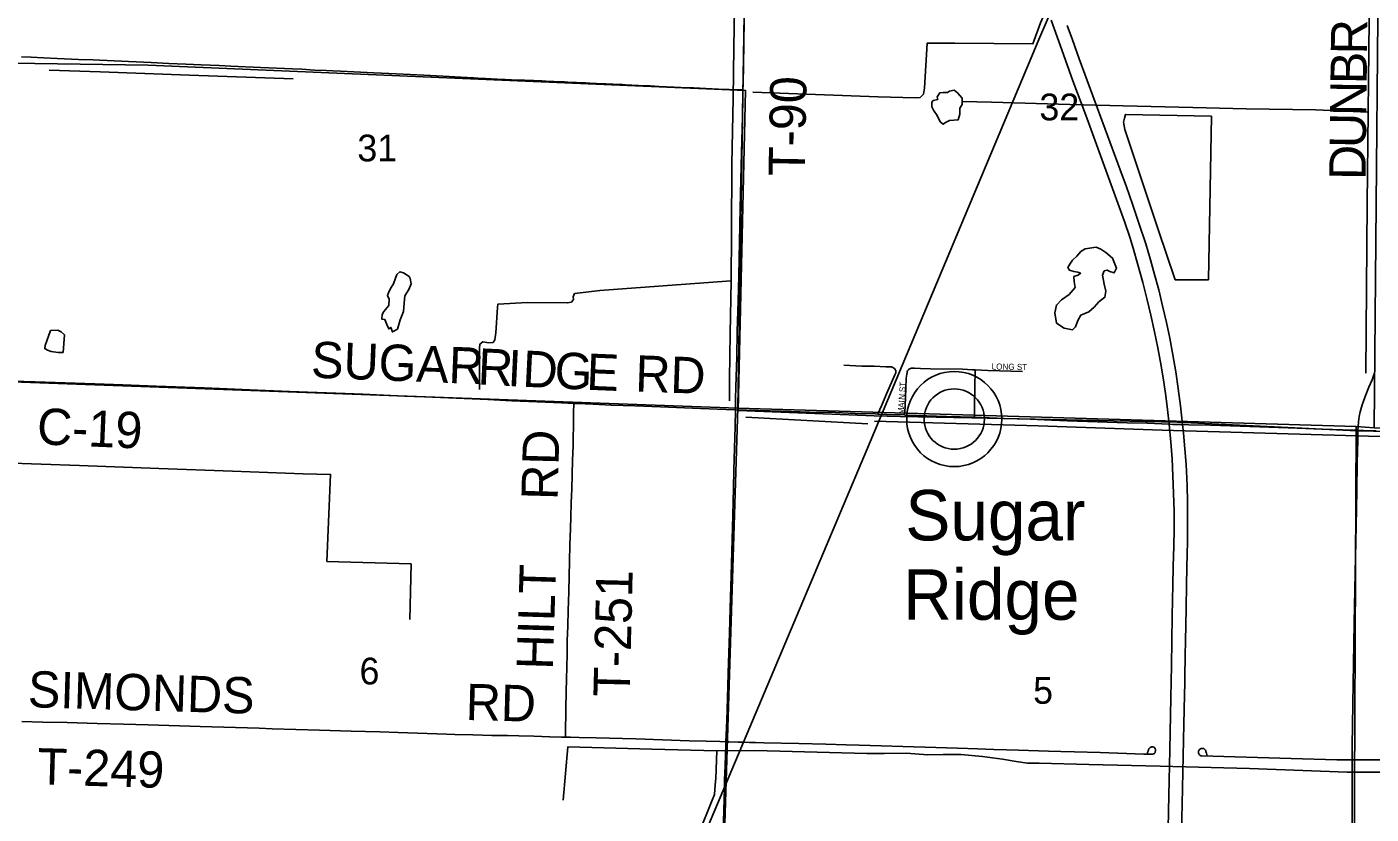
# Model space of a CAD drawing. Extents: x 1443599 to 1910620, y 1028088 to 1361369.
# Drawn here: x 1652833 to 1663941, y 1247814 to 1254320 of the extents above; entities that cross this region are included whole.
import ezdxf

# ---------------------------------------------------------------- set-up
doc = ezdxf.new("R2010")
doc.units = 0
for name, color, linetype in [('GM_X_County_Road', 7, 'Continuous'), ('GM_X_County_Road_Text', 7, 'Continuous'), ('GM_X_Interstate_Route', 7, 'Continuous'), ('GM_X_Minor_Lake', 7, 'Continuous'), ('GM_X_Minor_River', 7, 'Continuous'), ('GM_X_Rail_Line', 7, 'Continuous'), ('GM_X_Section', 7, 'Continuous'), ('GM_X_Section_Text', 7, 'Continuous'), ('GM_X_Township', 7, 'Continuous'), ('GM_X_Township_Road', 7, 'Continuous'), ('GM_X_Township_Road_Text', 7, 'Continuous'), ('GM_X_Township_Subdivision', 7, 'Continuous'), ('GM_X_Township_Subdivision_Text', 7, 'Continuous'), ('GM_X_Unincorporated', 7, 'Continuous'), ('GM_X_Unincorporated_Location', 7, 'Continuous'), ('GM_X_Unincorporated_Text', 7, 'Continuous')]:
    doc.layers.add(name, color=color, linetype=linetype)

msp = doc.modelspace()

# ---------------------------------------------------------------- linework, layer by layer
at = {"layer": 'GM_X_County_Road'}
for points in [[(1652717, 1251392), (1652903, 1251388), (1653231, 1251376), (1653395, 1251371), (1653625, 1251363), (1653903, 1251351), (1654297, 1251336), (1654740, 1251318), (1655003, 1251308), (1655232, 1251299), (1655462, 1251291), (1655610, 1251285), (1655839, 1251273), (1655954, 1251269), (1656118, 1251263), (1656512, 1251246), (1656643, 1251240), (1656840, 1251230), (1657118, 1251219), (1657250, 1251213), (1657352, 1251208)], [(1657352, 1251208), (1657381, 1251207), (1657512, 1251202), (1657660, 1251195), (1657856, 1251188), (1658070, 1251179), (1658398, 1251167), (1658611, 1251159), (1658688, 1251156)], [(1658688, 1251156), (1659071, 1251145), (1659300, 1251137), (1659514, 1251132), (1659678, 1251126), (1659842, 1251121), (1659866, 1251120)], [(1659866, 1251120), (1659940, 1251117), (1660085, 1251113)], [(1660085, 1251113), (1660088, 1251112), (1660186, 1251109), (1660432, 1251101), (1660662, 1251095)], [(1660662, 1251095), (1660908, 1251085), (1661122, 1251077), (1661302, 1251070), (1661433, 1251065), (1661925, 1251049), (1662089, 1251044), (1662271, 1251037), (1662303, 1251035), (1662383, 1251033), (1662434, 1251032), (1662614, 1251028), (1662778, 1251022), (1663254, 1251006), (1663402, 1251001), (1663533, 1250996), (1663795, 1250987), (1663832, 1250986)], [(1663832, 1250986), (1663877, 1250985), (1663982, 1250983)]]:
    msp.add_lwpolyline(points, dxfattribs=at)
at = {"layer": 'GM_X_Interstate_Route'}
for points in [[(1662259, 1247392), (1662267, 1247842), (1662272, 1248091), (1662277, 1248344), (1662286, 1248777), (1662291, 1249043), (1662298, 1249450), (1662300, 1249581), (1662303, 1249709), (1662306, 1249860), (1662310, 1250028), (1662312, 1250169), (1662312, 1250317), (1662309, 1250465), (1662303, 1250609), (1662296, 1250750), (1662285, 1250888), (1662271, 1251037), (1662258, 1251159), (1662244, 1251270), (1662227, 1251384), (1662205, 1251520), (1662178, 1251669), (1662151, 1251801), (1662121, 1251939), (1662088, 1252076), (1662055, 1252207), (1662011, 1252365), (1661974, 1252491), (1661946, 1252582), (1661902, 1252713), (1661848, 1252864), (1661760, 1253105), (1661582, 1253592), (1661477, 1253875), (1661384, 1254131), (1661296, 1254375)], [(1662375, 1247666), (1662379, 1247895), (1662394, 1248558), (1662399, 1248798), (1662401, 1248900), (1662402, 1248959), (1662404, 1249110), (1662408, 1249261), (1662409, 1249362), (1662419, 1249864), (1662421, 1249953), (1662423, 1250075), (1662424, 1250252), (1662423, 1250399), (1662420, 1250527), (1662414, 1250648), (1662411, 1250704), (1662401, 1250832), (1662390, 1250962), (1662383, 1251033), (1662366, 1251188), (1662347, 1251331), (1662326, 1251470), (1662302, 1251609), (1662276, 1251748), (1662249, 1251877), (1662218, 1252014), (1662186, 1252148), (1662152, 1252275), (1662118, 1252395), (1662078, 1252527), (1662022, 1252698), (1661970, 1252854), (1661918, 1252999), (1661867, 1253138), (1661742, 1253476), (1661641, 1253751), (1661529, 1254056), (1661472, 1254213), (1661428, 1254333)]]:
    msp.add_lwpolyline(points, dxfattribs=at)
at = {"layer": 'GM_X_Minor_Lake'}
for p, q in [((1660458, 1253789), (1660440, 1253777)), ((1662597, 1252230), (1662621, 1253582)), ((1661670, 1252499), (1661578, 1252486)), ((1655993, 1252256), (1655946, 1252287)), ((1653028, 1251810), (1652998, 1251727))]:
    msp.add_line(p, q, dxfattribs=at)
for points in [[(1660440, 1253777), (1660404, 1253778), (1660376, 1253775), (1660355, 1253743), (1660360, 1253721), (1660322, 1253712), (1660311, 1253697), (1660310, 1253660), (1660324, 1253632), (1660354, 1253587), (1660381, 1253536), (1660405, 1253515), (1660425, 1253529), (1660457, 1253546), (1660528, 1253552), (1660543, 1253598), (1660541, 1253648), (1660562, 1253679), (1660561, 1253730), (1660524, 1253775), (1660495, 1253796), (1660458, 1253789)], [(1662621, 1253582), (1661910, 1253597), (1661903, 1253567), (1661894, 1253533), (1661906, 1253472), (1661943, 1253357), (1662180, 1252645), (1662322, 1252230), (1662597, 1252230)], [(1661578, 1252486), (1661541, 1252463), (1661508, 1252426), (1661473, 1252391), (1661450, 1252359), (1661435, 1252332), (1661447, 1252309), (1661484, 1252298), (1661518, 1252293), (1661540, 1252284), (1661520, 1252267), (1661483, 1252256), (1661486, 1252216), (1661495, 1252167), (1661445, 1252108), (1661383, 1252064), (1661340, 1252021), (1661328, 1251957), (1661342, 1251873), (1661405, 1251829), (1661473, 1251817), (1661499, 1251840), (1661517, 1251894), (1661542, 1251939), (1661607, 1251965), (1661652, 1252004), (1661692, 1252049), (1661741, 1252086), (1661748, 1252136), (1661734, 1252193), (1661722, 1252267), (1661735, 1252303), (1661759, 1252310), (1661781, 1252300), (1661817, 1252287), (1661838, 1252326), (1661804, 1252409), (1661749, 1252455), (1661708, 1252484), (1661670, 1252499)], [(1655946, 1252287), (1655916, 1252296), (1655889, 1252274), (1655879, 1252244), (1655864, 1252198), (1655839, 1252159), (1655820, 1252123), (1655812, 1252101), (1655827, 1252071), (1655824, 1252017), (1655783, 1251967), (1655769, 1251943), (1655766, 1251905), (1655790, 1251903), (1655807, 1251860), (1655823, 1251824), (1655841, 1251836), (1655854, 1251799), (1655895, 1251823), (1655918, 1251900), (1655946, 1251968), (1655951, 1252036), (1655956, 1252098), (1655989, 1252150), (1656010, 1252196), (1656001, 1252242), (1655993, 1252256)], [(1652998, 1251727), (1652984, 1251687), (1652981, 1251661), (1653003, 1251648), (1653035, 1251638), (1653093, 1251630), (1653133, 1251630), (1653143, 1251774), (1653116, 1251801), (1653088, 1251815), (1653028, 1251810)]]:
    msp.add_lwpolyline(points, dxfattribs=at)
at = {"layer": 'GM_X_Minor_River'}
for points in [[(1663896, 1251458), (1663907, 1252861), (1663915, 1253615), (1663929, 1254888), (1663947, 1256160), (1663974, 1257317), (1663993, 1258469), (1663998, 1258926), (1664032, 1260334), (1664044, 1260822), (1664165, 1261089), (1664327, 1261474)], [(1662001, 1256235), (1661752, 1255644), (1661549, 1255154), (1661341, 1254655), (1661208, 1254353), (1661145, 1254180), (1660502, 1254185), (1660273, 1254187), (1660251, 1253815), (1660243, 1253765), (1660214, 1253737), (1660174, 1253735), (1659868, 1253743)], [(1658681, 1254473), (1658675, 1254150), (1658669, 1253729), (1658659, 1253189), (1658656, 1252618), (1658653, 1252222), (1658644, 1251787), (1658639, 1251412), (1658638, 1251229)], [(1653017, 1253962), (1653439, 1253948), (1654178, 1253920), (1655033, 1253890)], [(1659868, 1253743), (1658832, 1253780)], [(1663915, 1253615), (1663480, 1253636), (1662908, 1253644), (1662467, 1253655), (1661892, 1253669), (1661451, 1253680), (1660805, 1253698), (1660561, 1253703)], [(1658653, 1252222), (1658239, 1252190), (1657567, 1252142), (1657429, 1252125), (1657359, 1252116), (1657348, 1252090), (1657350, 1252066), (1657333, 1252045), (1657299, 1252039), (1656971, 1252043), (1656726, 1252030), (1656721, 1252000), (1656707, 1251791), (1656700, 1251735), (1656686, 1251712), (1656650, 1251710), (1656600, 1251717), (1656575, 1251698), (1656573, 1251661), (1656572, 1251324)], [(1659782, 1251039), (1658775, 1251094)], [(1669695, 1250796), (1669078, 1250802), (1668417, 1250821), (1667692, 1250842), (1666965, 1250864), (1666224, 1250880), (1665062, 1250905), (1663538, 1250949), (1662215, 1250988), (1661190, 1251022), (1659836, 1251061)], [(1652635, 1250716), (1653267, 1250694), (1653924, 1250670), (1654532, 1250648), (1655115, 1250627), (1655343, 1250621), (1655313, 1249903), (1656008, 1249882), (1655999, 1249423)], [(1658533, 1248338), (1658526, 1248107), (1658521, 1248055), (1658514, 1247977), (1658491, 1247915), (1658453, 1247819), (1658278, 1247395), (1658084, 1246947), (1657853, 1246400), (1657675, 1246012), (1657579, 1245785), (1657434, 1245452), (1657239, 1245006), (1657068, 1244532)], [(1659774, 1248316), (1658849, 1248340), (1658533, 1248338), (1657996, 1248352), (1657303, 1248369), (1657265, 1247930)], [(1665530, 1248169), (1664917, 1248171), (1664243, 1248162), (1663742, 1248160), (1662937, 1248190), (1662198, 1248211), (1661609, 1248224), (1661197, 1248235), (1661100, 1248236), (1661007, 1248249), (1660895, 1248268), (1660729, 1248289), (1660551, 1248308), (1660405, 1248306), (1660279, 1248304), (1660099, 1248317), (1659918, 1248316), (1659774, 1248316)]]:
    msp.add_lwpolyline(points, dxfattribs=at)
at = {"layer": 'GM_X_Rail_Line'}
msp.add_lwpolyline([(1654221, 1231419), (1654236, 1233539), (1654270, 1236074), (1654277, 1236772), (1654311, 1237190), (1654368, 1237551), (1654455, 1237925), (1654590, 1238407), (1654840, 1239121), (1655450, 1240557), (1657104, 1244484), (1658199, 1247090), (1659800, 1250891), (1661203, 1254236), (1663243, 1258966), (1665159, 1263448), (1667019, 1267881), (1668836, 1272196), (1670832, 1276883), (1673071, 1282163), (1674157, 1284775), (1679355, 1297109), (1680694, 1300304)], dxfattribs=at)
at = {"layer": 'GM_X_Section'}
for points in [[(1652754, 1256727), (1652755, 1256751), (1658794, 1256479), (1658708, 1251170), (1652712, 1251387)], [(1658794, 1256479), (1664013, 1256245), (1663967, 1251007), (1663816, 1251017), (1658708, 1251170)], [(1658708, 1251170), (1658541, 1245800), (1652666, 1245917), (1652670, 1246069), (1652712, 1251387)], [(1658708, 1251170), (1663816, 1251017), (1663793, 1245649), (1658541, 1245800)], [(1663967, 1251007), (1669128, 1250879), (1669117, 1245619), (1663793, 1245649), (1663816, 1251017)]]:
    msp.add_lwpolyline(points, close=True, dxfattribs=at)
at = {"layer": 'GM_X_Township'}
for points in [[(1669367, 1256110), (1669283, 1250871), (1669136, 1250873), (1663826, 1250983), (1662339, 1251054), (1660642, 1251089), (1660048, 1251101), (1659834, 1251105), (1658711, 1251150), (1658772, 1253795), (1653835, 1254003), (1652711, 1254021)], [(1652631, 1237446), (1652623, 1239455), (1652635, 1240698), (1652637, 1242139), (1652638, 1242327), (1652639, 1243246), (1652639, 1243702), (1652648, 1244568), (1652695, 1248585), (1652704, 1250081), (1652694, 1251370), (1652711, 1254021), (1653835, 1254003), (1658772, 1253795), (1658711, 1251150), (1659834, 1251105), (1660048, 1251101), (1660642, 1251089), (1662339, 1251054), (1663826, 1250983), (1669136, 1250873), (1669283, 1250871), (1671577, 1250816), (1674492, 1250747)]]:
    msp.add_lwpolyline(points, dxfattribs=at)
at = {"layer": 'GM_X_Township_Road'}
for points in [[(1658750, 1253800), (1658754, 1253971), (1658758, 1254217), (1658767, 1254610), (1658773, 1254972), (1658781, 1255300), (1658785, 1255546), (1658796, 1256055), (1658804, 1256350), (1658805, 1256461)], [(1652788, 1254072), (1652869, 1254070), (1652971, 1254065), (1653085, 1254060), (1653259, 1254052), (1653377, 1254047), (1653673, 1254034), (1653860, 1254025), (1654007, 1254019), (1654148, 1254012), (1654273, 1254007), (1654421, 1254001), (1654519, 1253997), (1654765, 1253985), (1655027, 1253974), (1655106, 1253970), (1655211, 1253964), (1655306, 1253960), (1655362, 1253958), (1655424, 1253955), (1655700, 1253941), (1655887, 1253932), (1656113, 1253921), (1656323, 1253910), (1656418, 1253905), (1656523, 1253899), (1656559, 1253897), (1656624, 1253894), (1656719, 1253889), (1656785, 1253886), (1656889, 1253881), (1656908, 1253881), (1656931, 1253880), (1656944, 1253879), (1656967, 1253878), (1657020, 1253876), (1657052, 1253875), (1657088, 1253874), (1657121, 1253872), (1657161, 1253870), (1657187, 1253869), (1657239, 1253867), (1657275, 1253865), (1657302, 1253864), (1657341, 1253862), (1657374, 1253861), (1657410, 1253859), (1657443, 1253857), (1657450, 1253857)], [(1657450, 1253857), (1657465, 1253856), (1657485, 1253855), (1657541, 1253853), (1657577, 1253851), (1657616, 1253849), (1657652, 1253848), (1657675, 1253847), (1657725, 1253844), (1657754, 1253843), (1657780, 1253841), (1657888, 1253837), (1657983, 1253832), (1658056, 1253829), (1658183, 1253823), (1658236, 1253820), (1658341, 1253816), (1658548, 1253807), (1658636, 1253804), (1658718, 1253801), (1658750, 1253800)], [(1658688, 1251156), (1658688, 1251181), (1658688, 1251247), (1658692, 1251345), (1658699, 1251591), (1658703, 1251805), (1658710, 1252051), (1658715, 1252264), (1658727, 1252822), (1658738, 1253281), (1658746, 1253577), (1658750, 1253800)], [(1663832, 1250986), (1663834, 1251016), (1663837, 1251055), (1663840, 1251078), (1663843, 1251101), (1663851, 1251139), (1663860, 1251177), (1663867, 1251198), (1663874, 1251220), (1663891, 1251266), (1663923, 1251342), (1663948, 1251403), (1663963, 1251444), (1663966, 1251454)], [(1657283, 1248451), (1657283, 1248469), (1657286, 1248693), (1657292, 1248940), (1657295, 1249018), (1657297, 1249150), (1657299, 1249245), (1657303, 1249371), (1657307, 1249496), (1657312, 1249651), (1657315, 1249785), (1657318, 1249899), (1657321, 1250043), (1657325, 1250171), (1657329, 1250273), (1657332, 1250385), (1657333, 1250446), (1657335, 1250496), (1657339, 1250621), (1657342, 1250739), (1657346, 1250857), (1657348, 1250919), (1657350, 1251028), (1657351, 1251100), (1657351, 1251152), (1657352, 1251185), (1657352, 1251208)], [(1658610, 1248412), (1658616, 1248589), (1658625, 1248868), (1658628, 1248983), (1658638, 1249311), (1658648, 1249606), (1658653, 1249787), (1658664, 1250180), (1658670, 1250394), (1658672, 1250508), (1658675, 1250656), (1658685, 1251017), (1658688, 1251156)], [(1663784, 1248263), (1663784, 1248378), (1663789, 1248723), (1663801, 1249393), (1663808, 1249809), (1663816, 1250197), (1663822, 1250489), (1663826, 1250718), (1663830, 1250906), (1663832, 1250986)], [(1652792, 1248580), (1652966, 1248575), (1653167, 1248570), (1653413, 1248564), (1653633, 1248558), (1653836, 1248552), (1654266, 1248539), (1654752, 1248523), (1654860, 1248520), (1655057, 1248514), (1655250, 1248507), (1655513, 1248499), (1655749, 1248493), (1655900, 1248488), (1656061, 1248482), (1656301, 1248474), (1656369, 1248472), (1656517, 1248470), (1656675, 1248465), (1656806, 1248463), (1656898, 1248460), (1657023, 1248457), (1657154, 1248453), (1657252, 1248451), (1657283, 1248451)], [(1657283, 1248451), (1657325, 1248450), (1657397, 1248448), (1657538, 1248444), (1657866, 1248435), (1658306, 1248421), (1658447, 1248417), (1658559, 1248414), (1658610, 1248412)], [(1658482, 1244455), (1658482, 1244538), (1658487, 1244669), (1658497, 1245013), (1658507, 1245325), (1658516, 1245637), (1658524, 1245850), (1658528, 1245998), (1658542, 1246375), (1658550, 1246638), (1658559, 1246867), (1658565, 1247048), (1658571, 1247211), (1658576, 1247359), (1658586, 1247687), (1658591, 1247835), (1658595, 1247950), (1658597, 1248015), (1658599, 1248097), (1658604, 1248212), (1658609, 1248392), (1658610, 1248412)], [(1658610, 1248412), (1658637, 1248412), (1658710, 1248410), (1658742, 1248409), (1658762, 1248409), (1658804, 1248407), (1658854, 1248406), (1658923, 1248404), (1659211, 1248398), (1659435, 1248391), (1659602, 1248387), (1659710, 1248383), (1660252, 1248368), (1660524, 1248358), (1660692, 1248353), (1660823, 1248349), (1660928, 1248345), (1661026, 1248342), (1661276, 1248335), (1661377, 1248332), (1661489, 1248329), (1661702, 1248322), (1661919, 1248314), (1662063, 1248310), (1662136, 1248310), (1662141, 1248311), (1662144, 1248312), (1662147, 1248313), (1662150, 1248315), (1662151, 1248317), (1662153, 1248320), (1662155, 1248323), (1662156, 1248327), (1662157, 1248331), (1662158, 1248335), (1662158, 1248338), (1662158, 1248342), (1662158, 1248347), (1662158, 1248351), (1662157, 1248354), (1662156, 1248356), (1662155, 1248359), (1662152, 1248362), (1662149, 1248365), (1662147, 1248366), (1662143, 1248368), (1662139, 1248369), (1662136, 1248370), (1662132, 1248370), (1662128, 1248369), (1662123, 1248368), (1662120, 1248367), (1662116, 1248365), (1662113, 1248363), (1662110, 1248360), (1662107, 1248356), (1662105, 1248353), (1662102, 1248349), (1662101, 1248345), (1662100, 1248343), (1662098, 1248338), (1662097, 1248333), (1662096, 1248328), (1662094, 1248322), (1662092, 1248311)], [(1662585, 1248296), (1662582, 1248306), (1662580, 1248317), (1662578, 1248324), (1662576, 1248331), (1662574, 1248338), (1662571, 1248343), (1662568, 1248346), (1662566, 1248349), (1662563, 1248352), (1662560, 1248354), (1662557, 1248355), (1662552, 1248356), (1662546, 1248357), (1662540, 1248356), (1662534, 1248355), (1662530, 1248354), (1662525, 1248351), (1662522, 1248348), (1662519, 1248344), (1662516, 1248340), (1662514, 1248335), (1662514, 1248329), (1662514, 1248323), (1662515, 1248317), (1662517, 1248313), (1662520, 1248307), (1662524, 1248303), (1662526, 1248301), (1662529, 1248299), (1662533, 1248297), (1662538, 1248296), (1663280, 1248275), (1663657, 1248263), (1663723, 1248263), (1663784, 1248263)], [(1663783, 1245661), (1663783, 1245746), (1663776, 1246199), (1663775, 1246462), (1663776, 1246609), (1663781, 1246905), (1663784, 1247075), (1663787, 1247397), (1663786, 1247548), (1663785, 1247663), (1663784, 1247945), (1663783, 1248237), (1663784, 1248263)], [(1663784, 1248263), (1663870, 1248264), (1664494, 1248264), (1664822, 1248264), (1665184, 1248262), (1665463, 1248262), (1665578, 1248260), (1665643, 1248259), (1665775, 1248258), (1665873, 1248260), (1665988, 1248261), (1666448, 1248261), (1666809, 1248263), (1666924, 1248263), (1666989, 1248264), (1667186, 1248266), (1667334, 1248266), (1667531, 1248266), (1667892, 1248268), (1668614, 1248273), (1668795, 1248274), (1669074, 1248276), (1669112, 1248276)]]:
    msp.add_lwpolyline(points, dxfattribs=at)
at = {"layer": 'GM_X_Township_Subdivision'}
for points in [[(1659585, 1251524), (1659733, 1251517), (1659833, 1251515), (1659932, 1251512), (1659958, 1251512), (1659977, 1251510), (1659988, 1251506), (1659997, 1251501), (1660003, 1251496), (1660008, 1251490)], [(1659866, 1251120), (1659881, 1251158), (1659894, 1251188), (1659940, 1251294), (1660006, 1251446), (1660010, 1251455), (1660012, 1251462), (1660014, 1251467), (1660014, 1251471), (1660014, 1251474), (1660014, 1251477), (1660013, 1251480), (1660012, 1251482), (1660011, 1251484), (1660008, 1251490)], [(1660085, 1251113), (1660087, 1251138), (1660090, 1251187), (1660095, 1251334), (1660100, 1251416), (1660103, 1251449), (1660106, 1251465), (1660108, 1251473), (1660111, 1251479), (1660117, 1251486), (1660122, 1251491)], [(1660122, 1251491), (1660128, 1251495), (1660134, 1251498), (1660143, 1251499), (1660151, 1251499), (1660168, 1251500), (1660217, 1251497), (1660300, 1251495), (1660564, 1251491), (1660646, 1251487), (1660669, 1251486)], [(1660662, 1251095), (1660664, 1251171), (1660666, 1251351), (1660669, 1251472), (1660669, 1251486)], [(1660669, 1251486), (1660773, 1251481), (1661061, 1251472)]]:
    msp.add_lwpolyline(points, dxfattribs=at)
at = {"layer": 'GM_X_Unincorporated'}
for radius in [393, 249]:
    msp.add_circle((1660496, 1251079), radius, dxfattribs=at)
at = {"layer": 'GM_X_Unincorporated_Location'}
msp.add_line((1660496, 1251079), (1660496, 1251079), dxfattribs=at)

# ---------------------------------------------------------------- texts
at = {"layer": 'GM_X_County_Road_Text'}
for s, rotation, p in [('SUGAR', 357.7663, (1655178, 1251422)), ('R', 357.2746, (1656555, 1251365)), ('I', 357.2768, (1656801, 1251353)), ('D', 357.2778, (1656924, 1251347)), ('G', 357.2778, (1657188, 1251334)), ('E', 357.5967, (1657453, 1251322)), ('RD', 358.0234, (1657857, 1251307)), ('C-19', 357.6011, (1652913, 1250871))]:
    msp.add_text(s, height=300, rotation=rotation, dxfattribs=at).set_placement(p)
at = {"layer": 'GM_X_Section_Text'}
for s, p in [('32', (1661200, 1253548)), ('31', (1655564, 1253209)), ('6', (1655582, 1248886)), ('5', (1661148, 1248726))]:
    msp.add_text(s, height=221, rotation=0, dxfattribs=at).set_placement(p)
at = {"layer": 'GM_X_Township_Road_Text'}
for s, rotation, p in [('R', 89.2876, (1663907, 1254092)), ('B', 89.2837, (1663904, 1253846)), ('T-90', 88.9456, (1659261, 1253085)), ('N', 89.2823, (1663900, 1253582)), ('U', 89.2868, (1663897, 1253318)), ('D', 89.2823, (1663894, 1253054)), ('RD', 88.5272, (1657219, 1250408)), ('HILT', 88.2006, (1657179, 1249005)), ('T-251', 88.6149, (1657814, 1248781)), ('SIMONDS', 358.3202, (1652839, 1248698)), ('RD', 358.5353, (1656457, 1248592)), ('T-249', 358.3324, (1652917, 1248060))]:
    msp.add_text(s, height=300, rotation=rotation, dxfattribs=at).set_placement(p)
at = {"layer": 'GM_X_Township_Subdivision_Text'}
for s, rotation, p in [('LONG ST', 359.0128, (1660805, 1251489)), ('ST', 86.4254, (1660091, 1251300)), ('A', 87.0481, (1660082, 1251171)), ('I', 85.0113, (1660085, 1251214)), ('N', 84.7917, (1660086, 1251236)), ('M', 89.8725, (1660082, 1251119))]:
    msp.add_text(s, height=50, rotation=rotation, dxfattribs=at).set_placement(p)
at = {"layer": 'GM_X_Unincorporated_Text'}
for s, p in [('Sugar', (1660092, 1250076)), ('Ridge', (1660074, 1249420))]:
    msp.add_text(s, height=417, rotation=0, dxfattribs=at).set_placement(p)

doc.saveas('drawing.dxf')
